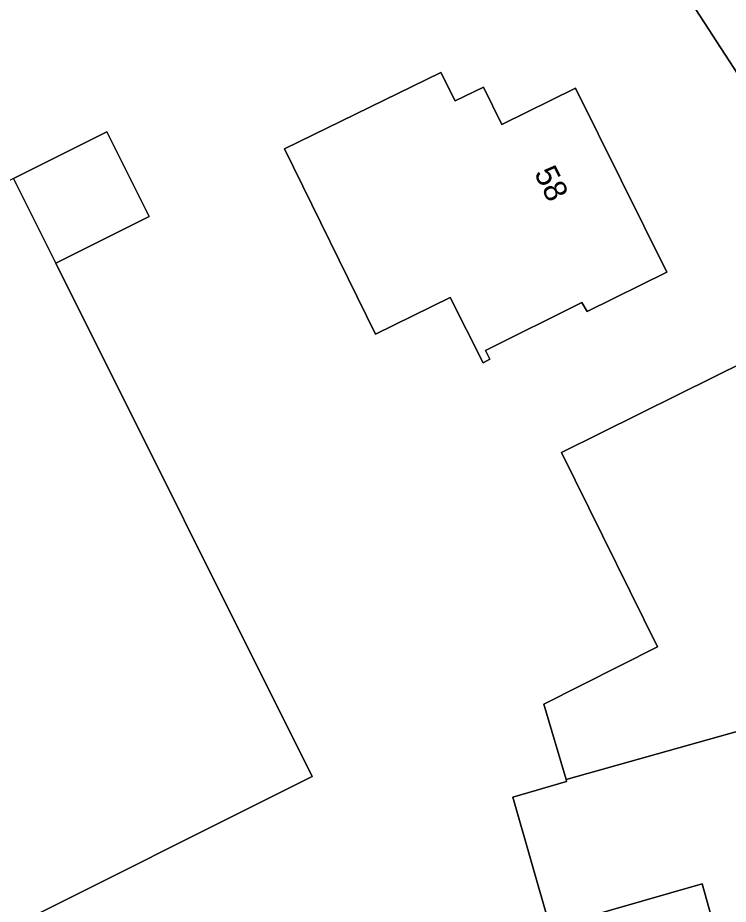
# Model space of a CAD drawing. Extents: x 157793 to 159380, y 380877 to 382313.
# Drawn here: x 158152.92 to 158183.94, y 381426.55 to 381465.24 of the extents above; entities that cross this region are included whole.
import ezdxf

# ---------------------------------------------------------------- set-up
doc = ezdxf.new("R2010")
doc.units = 0
for name, color, linetype in [('IMGEO_Erf', 7, 'Continuous'), ('IMGEO_Pand', 7, 'Continuous'), ('IMGEO_Pand_nummerreeks', 7, 'Continuous'), ('IMGEO_Voetpad_open', 7, 'Continuous')]:
    doc.layers.add(name, color=color, linetype=linetype)

msp = doc.modelspace()

# ---------------------------------------------------------------- linework, layer by layer
at = {"layer": 'IMGEO_Erf'}
for points in [[(158196.197, 381444.89), (158187.383, 381458.121), (158179.308, 381470.565), (158168.261, 381487.773), (158162.146, 381497.834)], [(158152.732, 381458.23), (158156.81, 381460.268), (158158.66, 381456.564), (158154.582, 381454.526), (158165.775, 381432.125), (158151.804, 381425.141)], [(158184.004, 381423.18), (158182.803, 381427.451), (158176.169, 381425.544), (158174.534, 381431.231), (158176.887, 381431.907), (158176.859, 381432.003), (158175.885, 381435.291), (158180.861, 381437.788), (158176.662, 381446.276), (158181.765, 381448.8), (158186.246, 381451.017), (158188.13, 381447.198), (158188.228, 381447.245), (158189.179, 381445.333), (158189.097, 381445.262), (158190.974, 381441.461), (158188.929, 381440.437), (158190.228, 381435.75), (158190.873, 381435.931), (158192.195, 381431.163), (158192.041, 381431.12), (158192.719, 381428.751), (158194.735, 381429.314), (158196.364, 381423.526)]]:
    msp.add_lwpolyline(points, dxfattribs=at)
msp.add_lwpolyline([(158164.573, 381459.518), (158171.388, 381462.846), (158172.022, 381461.614), (158173.263, 381462.206), (158174.05, 381460.583), (158177.272, 381462.167), (158181.257, 381454.14), (158177.783, 381452.419), (158177.555, 381452.816), (158173.342, 381450.722), (158173.527, 381450.336), (158173.241, 381450.187), (158171.804, 381453.032), (158168.533, 381451.43)], close=True, dxfattribs=at)
at = {"layer": 'IMGEO_Pand'}
for points in [[(158164.573, 381459.518), (158168.533, 381451.43), (158171.804, 381453.032), (158173.241, 381450.187), (158173.527, 381450.336), (158173.342, 381450.722), (158177.555, 381452.816), (158177.783, 381452.419), (158181.257, 381454.14), (158177.272, 381462.167), (158174.05, 381460.583), (158173.263, 381462.206), (158172.022, 381461.614), (158171.388, 381462.846)], [(158156.81, 381460.268), (158152.732, 381458.23), (158154.582, 381454.526), (158158.66, 381456.564)], [(158112.296, 381437.92), (158105.266, 381434.42), (158107.949, 381429.043), (158108.81, 381429.501), (158112.381, 381422.33), (158119.541, 381425.901), (158120.403, 381424.174), (158124.878, 381426.406), (158145.928, 381436.906), (158151.804, 381425.141), (158165.775, 381432.125), (158154.582, 381454.526), (158152.732, 381458.23)], [(158188.929, 381440.437), (158190.974, 381441.461), (158189.097, 381445.262), (158189.179, 381445.333), (158188.228, 381447.245), (158188.13, 381447.198), (158186.246, 381451.017), (158181.765, 381448.8), (158176.662, 381446.276), (158180.861, 381437.788), (158175.885, 381435.291), (158176.859, 381432.003), (158190.228, 381435.75)], [(158194.735, 381429.314), (158192.719, 381428.751), (158192.041, 381431.12), (158192.195, 381431.163), (158190.873, 381435.931), (158190.228, 381435.75), (158176.859, 381432.003), (158176.887, 381431.907), (158174.534, 381431.231), (158176.169, 381425.544), (158182.803, 381427.451), (158184.004, 381423.18), (158186.605, 381423.911), (158187.828, 381419.559), (158185.227, 381418.828), (158186.44, 381414.515), (158188.828, 381415.18), (158190.816, 381415.733), (158193.644, 381416.52), (158193.237, 381417.99), (158195.786, 381418.708), (158194.591, 381423.048), (158196.364, 381423.526)]]:
    msp.add_lwpolyline(points, close=True, dxfattribs=at)
at = {"layer": 'IMGEO_Voetpad_open'}
msp.add_lwpolyline([(158162.146, 381497.834), (158168.261, 381487.773), (158179.308, 381470.565), (158187.383, 381458.121), (158196.197, 381444.89)], dxfattribs=at)

# ---------------------------------------------------------------- texts
at = {"layer": 'IMGEO_Pand_nummerreeks'}
msp.add_text('58', height=1, rotation=296.4021, dxfattribs=at).set_placement((158175.45, 381458.465))

doc.saveas('drawing.dxf')
